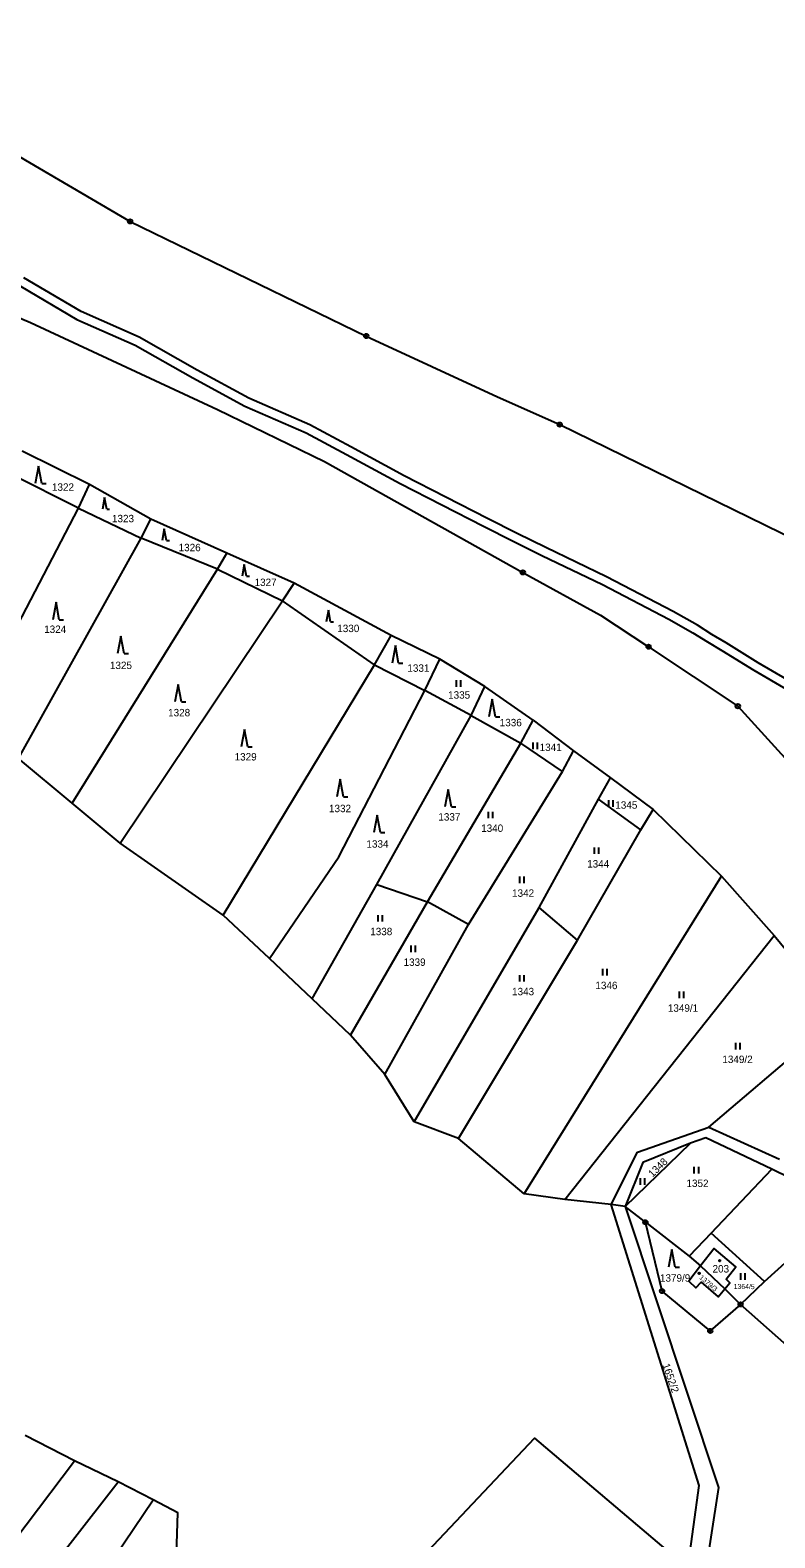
# Model space of a CAD drawing. Extents: x -680203 to -673936, y -1102717 to -1093650.
# Drawn here: x -675974.5 to -675803.7, y -1100209.9 to -1099864.2 of the extents above; entities that cross this region are included whole.
import ezdxf

# ---------------------------------------------------------------- set-up
doc = ezdxf.new("R2010")
doc.units = 0
for name, color, linetype in [('_Ideová část', 7, 'Continuous'), ('SOxx02xx_Koleje_param další_Popis10', 7, 'Continuous'), ('SOxxxxxx_Koleje_hlavní_body_Popis10', 7, 'Continuous'), ('SOxxxxxx_Koleje_LN_parametry_Popis10', 7, 'Continuous'), ('SOxxxxxx_Koleje_param další_Popis10', 7, 'Continuous'), ('SOxxxxxx_Osa_bod_P', 7, 'Continuous'), ('x_prac', 7, 'Continuous')]:
    doc.layers.add(name, color=color, linetype=linetype)

msp = doc.modelspace()

# ---------------------------------------------------------------- linework, layer by layer
at = {"layer": '_Ideová část'}
msp.add_circle((-676417.7, -1099401.52), 1287.12, dxfattribs=at)
at = {"layer": 'SOxx02xx_Koleje_param další_Popis10'}
for centre, radius in [((-675951.53, -1099908.03), 0.5), ((-675951.53, -1099908.03), 0.0303), ((-675897.37, -1099934.31), 0.5), ((-675897.37, -1099934.31), 0.0303), ((-675853, -1099954.61), 0.5), ((-675853, -1099954.61), 0.0303), ((-675861.46, -1099988.51), 0.5), ((-675861.46, -1099988.51), 0.5), ((-675861.46, -1099988.51), 0.0303), ((-675861.46, -1099988.51), 0.0303), ((-675832.62, -1100005.56), 0.5), ((-675832.62, -1100005.56), 0.0303), ((-675812.15, -1100019.19), 0.5), ((-675812.15, -1100019.19), 0.5), ((-675812.15, -1100019.19), 0.0303), ((-675812.15, -1100019.19), 0.0303), ((-675833.34, -1100137.53), 0.5), ((-675833.34, -1100137.53), 0.0303), ((-675829.52, -1100153.32), 0.5), ((-675829.52, -1100153.32), 0.0303), ((-675811.52, -1100156.38), 0.5), ((-675811.52, -1100156.38), 0.0303), ((-675818.47, -1100162.45), 0.5), ((-675818.47, -1100162.45), 0.0303)]:
    msp.add_circle(centre, radius, dxfattribs=at)
at = {"layer": 'SOxxxxxx_Koleje_hlavní_body_Popis10'}
for p, q in [((-675972.57, -1099964.14), (-675973.32, -1099968.14)), ((-675971.82, -1099968.14), (-675972.57, -1099964.14)), ((-675971.82, -1099968.14), (-675970.82, -1099968.14)), ((-675957.4, -1099971.34), (-675957.9, -1099974.02)), ((-675956.9, -1099974.02), (-675957.4, -1099971.34)), ((-675956.9, -1099974.02), (-675956.23, -1099974.02)), ((-675943.7, -1099978.56), (-675944.2, -1099981.24)), ((-675943.2, -1099981.24), (-675943.7, -1099978.56)), ((-675943.2, -1099981.24), (-675942.53, -1099981.24)), ((-675925.36, -1099986.71), (-675925.86, -1099989.39)), ((-675924.86, -1099989.39), (-675925.36, -1099986.71)), ((-675924.86, -1099989.39), (-675924.19, -1099989.39)), ((-675968.53, -1099995.36), (-675969.28, -1099999.36)), ((-675967.78, -1099999.36), (-675968.53, -1099995.36)), ((-675906.05, -1099997.14), (-675906.55, -1099999.82)), ((-675905.55, -1099999.82), (-675906.05, -1099997.14)), ((-675967.78, -1099999.36), (-675966.78, -1099999.36)), ((-675905.55, -1099999.82), (-675904.88, -1099999.82)), ((-675953.65, -1100003.12), (-675954.4, -1100007.12)), ((-675952.9, -1100007.12), (-675953.65, -1100003.12)), ((-675952.9, -1100007.12), (-675951.9, -1100007.12)), ((-675890.7, -1100005.31), (-675891.45, -1100009.31)), ((-675889.95, -1100009.31), (-675890.7, -1100005.31)), ((-675889.95, -1100009.31), (-675888.95, -1100009.31)), ((-675940.53, -1100014.19), (-675941.28, -1100018.19)), ((-675939.78, -1100018.19), (-675940.53, -1100014.19)), ((-675876.65, -1100014.75), (-675876.65, -1100013.25)), ((-675875.65, -1100014.75), (-675875.65, -1100013.25)), ((-675868.49, -1100017.6), (-675869.24, -1100021.6)), ((-675867.74, -1100021.6), (-675868.49, -1100017.6)), ((-675939.78, -1100018.19), (-675938.78, -1100018.19)), ((-675925.3, -1100024.52), (-675926.05, -1100028.52)), ((-675924.55, -1100028.52), (-675925.3, -1100024.52)), ((-675867.74, -1100021.6), (-675866.74, -1100021.6)), ((-675859.12, -1100029.04), (-675859.12, -1100027.54)), ((-675858.12, -1100029.04), (-675858.12, -1100027.54)), ((-675924.55, -1100028.52), (-675923.55, -1100028.52)), ((-675903.37, -1100035.95), (-675904.12, -1100039.95)), ((-675902.62, -1100039.95), (-675903.37, -1100035.95)), ((-675878.6, -1100038.3), (-675879.35, -1100042.3)), ((-675877.85, -1100042.3), (-675878.6, -1100038.3)), ((-675902.62, -1100039.95), (-675901.62, -1100039.95)), ((-675841.76, -1100042.28), (-675841.76, -1100040.78)), ((-675840.76, -1100042.28), (-675840.76, -1100040.78)), ((-675894.88, -1100044.19), (-675895.63, -1100048.19)), ((-675894.13, -1100048.19), (-675894.88, -1100044.19)), ((-675877.85, -1100042.3), (-675876.85, -1100042.3)), ((-675869.31, -1100044.9), (-675869.31, -1100043.4)), ((-675868.31, -1100044.9), (-675868.31, -1100043.4)), ((-675894.13, -1100048.19), (-675893.13, -1100048.19)), ((-675845.02, -1100053.07), (-675845.02, -1100051.57)), ((-675844.02, -1100053.07), (-675844.02, -1100051.57)), ((-675862.17, -1100059.78), (-675862.17, -1100058.28)), ((-675861.17, -1100059.78), (-675861.17, -1100058.28)), ((-675894.67, -1100068.58), (-675894.67, -1100067.08)), ((-675893.67, -1100068.58), (-675893.67, -1100067.08)), ((-675887.05, -1100075.61), (-675887.05, -1100074.11)), ((-675886.05, -1100075.61), (-675886.05, -1100074.11)), ((-675843.13, -1100080.96), (-675843.13, -1100079.46)), ((-675842.13, -1100080.96), (-675842.13, -1100079.46)), ((-675862.16, -1100082.35), (-675862.16, -1100080.85)), ((-675861.16, -1100082.35), (-675861.16, -1100080.85)), ((-675825.51, -1100086.15), (-675825.51, -1100084.65)), ((-675824.51, -1100086.15), (-675824.51, -1100084.65)), ((-675812.64, -1100097.89), (-675812.64, -1100096.39)), ((-675811.64, -1100097.89), (-675811.64, -1100096.39)), ((-675822.13, -1100126.32), (-675822.13, -1100124.82)), ((-675821.13, -1100126.32), (-675821.13, -1100124.82)), ((-675834.51, -1100128.93), (-675834.51, -1100127.43)), ((-675833.51, -1100128.93), (-675833.51, -1100127.43)), ((-675827.3, -1100143.8), (-675828.05, -1100147.8)), ((-675826.55, -1100147.8), (-675827.3, -1100143.8)), ((-675826.55, -1100147.8), (-675825.55, -1100147.8)), ((-675811.46, -1100150.74), (-675811.46, -1100149.24)), ((-675810.46, -1100150.74), (-675810.46, -1100149.24))]:
    msp.add_line(p, q, dxfattribs=at)
at = {"layer": 'SOxxxxxx_Koleje_LN_parametry_Popis10'}
for points in [[(-676002.2, -1099907.86), (-675997.09, -1099909.99), (-675993.32, -1099913.55), (-675988.01, -1099917), (-675985.73, -1099919.62), (-675982.52, -1099921.31), (-675976.69, -1099922.85), (-675963.72, -1099930.49), (-675950.35, -1099936.38), (-675937.13, -1099943.88), (-675925.22, -1099950.4), (-675911.16, -1099956.48), (-675901.89, -1099961.49), (-675889.61, -1099968.11), (-675870.5, -1099977.94), (-675863.66, -1099981.35), (-675857.1, -1099984.63), (-675843.21, -1099991.31), (-675827.95, -1099999.23), (-675822.45, -1100002.36), (-675819.13, -1100004.45), (-675815.83, -1100006.42), (-675808.49, -1100010.96), (-675793.05, -1100019.98)], [(-675791.99, -1100018.28), (-675807.45, -1100009.24), (-675814.79, -1100004.7), (-675818.09, -1100002.75), (-675821.43, -1100000.64), (-675826.99, -1099997.47), (-675842.31, -1099989.53), (-675856.22, -1099982.83), (-675862.76, -1099979.57), (-675869.6, -1099976.16), (-675888.67, -1099966.35), (-675900.93, -1099959.73), (-675910.28, -1099954.68), (-675924.34, -1099948.6), (-675936.15, -1099942.14), (-675949.45, -1099934.6), (-675962.8, -1099928.71), (-675975.91, -1099920.99)]]:
    msp.add_lwpolyline(points, dxfattribs=at)
at = {"layer": 'SOxxxxxx_Koleje_param další_Popis10'}
for centre in [(-675821.02, -1100149.25), (-675816.29, -1100146.36)]:
    msp.add_circle(centre, 0.175, dxfattribs=at)
at = {"layer": 'x_prac'}
for p, q in [((-675960.87, -1099968.39), (-675976.32, -1099960.75)), ((-675963.36, -1099973.81), (-675978.9, -1099965.99)), ((-675963.36, -1099973.81), (-675960.87, -1099968.39)), ((-675946.75, -1099976.29), (-675960.87, -1099968.39)), ((-675989.38, -1100023.71), (-675963.36, -1099973.81)), ((-675963.36, -1099973.81), (-675948.97, -1099980.64)), ((-675948.97, -1099980.64), (-675946.75, -1099976.29)), ((-675929.39, -1099984.08), (-675946.75, -1099976.29)), ((-675977.12, -1100031.17), (-675948.97, -1099980.64)), ((-675931.47, -1099987.77), (-675948.97, -1099980.64)), ((-675931.47, -1099987.77), (-675929.39, -1099984.08)), ((-675913.94, -1099991), (-675929.39, -1099984.08)), ((-675964.81, -1100041.41), (-675931.47, -1099987.77)), ((-675931.47, -1099987.77), (-675916.59, -1099995.04)), ((-675916.59, -1099995.04), (-675913.94, -1099991)), ((-675891.67, -1100003), (-675913.94, -1099991)), ((-675953.85, -1100050.64), (-675916.59, -1099995.04)), ((-675895.48, -1100009.69), (-675916.59, -1099995.04)), ((-675895.48, -1100009.69), (-675891.67, -1100003)), ((-675880.48, -1100008.42), (-675891.67, -1100003)), ((-675930.2, -1100067.14), (-675895.48, -1100009.69)), ((-675895.48, -1100009.69), (-675883.94, -1100015.57)), ((-675883.94, -1100015.57), (-675880.48, -1100008.42)), ((-675870.21, -1100014.65), (-675880.48, -1100008.42)), ((-675873.32, -1100021.34), (-675883.94, -1100015.57)), ((-675873.32, -1100021.34), (-675870.21, -1100014.65)), ((-675859.13, -1100022.38), (-675870.21, -1100014.65)), ((-675894.97, -1100060.08), (-675873.32, -1100021.34)), ((-675873.32, -1100021.34), (-675861.9, -1100027.69)), ((-675861.9, -1100027.69), (-675859.13, -1100022.38)), ((-675859.13, -1100022.38), (-675849.82, -1100029.43)), ((-675883.36, -1100064.03), (-675861.9, -1100027.69)), ((-675852.33, -1100034.18), (-675861.9, -1100027.69)), ((-675964.81, -1100041.41), (-675977.12, -1100031.17)), ((-675852.33, -1100034.18), (-675849.82, -1100029.43)), ((-675849.82, -1100029.43), (-675841.37, -1100035.64)), ((-675873.9, -1100069.22), (-675852.33, -1100034.18)), ((-675844.14, -1100040.52), (-675841.37, -1100035.64)), ((-675841.37, -1100035.64), (-675831.6, -1100042.9)), ((-675953.85, -1100050.64), (-675964.81, -1100041.41)), ((-675857.75, -1100065.35), (-675844.14, -1100040.52)), ((-675834.37, -1100047.52), (-675844.14, -1100040.52)), ((-675834.37, -1100047.52), (-675831.6, -1100042.9)), ((-675831.6, -1100042.9), (-675815.91, -1100058.17)), ((-675848.9, -1100072.88), (-675834.37, -1100047.52)), ((-675930.2, -1100067.14), (-675953.85, -1100050.64)), ((-675861.19, -1100131), (-675815.91, -1100058.17)), ((-675815.91, -1100058.17), (-675803.84, -1100071.77)), ((-675909.78, -1100086.29), (-675894.97, -1100060.08)), ((-675894.97, -1100060.08), (-675883.36, -1100064.03)), ((-675901.01, -1100094.6), (-675883.36, -1100064.03)), ((-675886.41, -1100114.48), (-675857.75, -1100065.35)), ((-675873.9, -1100069.22), (-675883.36, -1100064.03)), ((-675848.9, -1100072.88), (-675857.75, -1100065.35)), ((-675919.59, -1100077.06), (-675930.2, -1100067.14)), ((-675893.14, -1100103.65), (-675873.9, -1100069.22)), ((-675876.24, -1100118.31), (-675848.9, -1100072.88)), ((-675851.86, -1100132.35), (-675803.84, -1100071.77)), ((-675803.84, -1100071.77), (-675788.69, -1100090.12)), ((-675909.78, -1100086.29), (-675919.59, -1100077.06)), ((-675901.01, -1100094.6), (-675909.78, -1100086.29)), ((-675818.79, -1100115.75), (-675788.69, -1100090.12)), ((-675893.14, -1100103.65), (-675901.01, -1100094.6)), ((-675886.41, -1100114.48), (-675893.14, -1100103.65)), ((-675876.24, -1100118.31), (-675886.41, -1100114.48)), ((-675861.19, -1100131), (-675876.24, -1100118.31)), ((-675818.79, -1100115.75), (-675802.57, -1100123.1)), ((-675838, -1100133.91), (-675822.98, -1100119.37)), ((-675818.29, -1100140.02), (-675804.32, -1100125.38)), ((-675787.03, -1100133.83), (-675804.32, -1100125.38)), ((-675851.86, -1100132.35), (-675861.19, -1100131)), ((-675841.2, -1100133.5), (-675851.86, -1100132.35)), ((-675838, -1100133.91), (-675841.2, -1100133.5)), ((-675833.34, -1100137.53), (-675838, -1100133.91)), ((-675806.02, -1100151.13), (-675787.03, -1100133.83)), ((-675833.34, -1100137.53), (-675823.29, -1100145.32)), ((-675829.52, -1100153.32), (-675833.34, -1100137.53)), ((-675818.29, -1100140.02), (-675823.29, -1100145.32)), ((-675806.02, -1100151.13), (-675818.29, -1100140.02)), ((-675823.29, -1100145.32), (-675820.72, -1100147.54)), ((-675820.72, -1100147.54), (-675815.14, -1100152.84)), ((-675815.14, -1100152.84), (-675811.52, -1100156.38)), ((-675811.52, -1100156.38), (-675806.02, -1100151.13)), ((-675818.47, -1100162.45), (-675829.52, -1100153.32)), ((-675811.52, -1100156.38), (-675818.47, -1100162.45)), ((-675796.24, -1100169.93), (-675811.52, -1100156.38)), ((-675964.33, -1100192.21), (-675975.61, -1100186.46)), ((-675954.31, -1100197.07), (-675964.33, -1100192.21)), ((-675946.25, -1100201.22), (-675954.31, -1100197.07))]:
    msp.add_line(p, q, dxfattribs=at)
for points in [[(-676199.67, -1099537.72), (-676191.18, -1099544.23), (-676184.32, -1099561.54), (-676154.89, -1099602.92), (-676148.21, -1099623.96), (-676138.79, -1099649.53), (-676132.07, -1099670.16), (-676120.64, -1099701.37), (-676108.14, -1099736.46), (-676092.98, -1099779.72), (-676083.74, -1099799.5), (-676060.28, -1099820.73), (-676037.23, -1099848.82), (-676006.58, -1099875.18), (-675979.05, -1099891.89), (-675951.53, -1099908.03), (-675897.37, -1099934.31), (-675867.27, -1099948.26), (-675853, -1099954.61), (-675776.91, -1099991.79)], [(-675978.88, -1099929.3), (-675974.37, -1099931.23), (-675931.49, -1099951.16), (-675906.96, -1099963.1), (-675861.46, -1099988.51), (-675843.68, -1099998.35), (-675832.62, -1100005.56), (-675812.15, -1100019.19), (-675802.21, -1100030.11), (-675777.48, -1100056.88), (-675763.27, -1100074.81), (-675746.73, -1100095.56), (-675716.37, -1100123.87), (-675677.09, -1100159.95), (-675660.84, -1100178.25), (-675650.93, -1100184.82), (-675626.35, -1100211.55)], [(-675978.88, -1099929.3), (-675974.37, -1099931.23), (-675931.49, -1099951.16), (-675906.96, -1099963.1), (-675861.46, -1099988.51), (-675843.68, -1099998.35), (-675832.62, -1100005.56), (-675812.15, -1100019.19), (-675802.21, -1100030.11), (-675777.48, -1100056.88), (-675763.27, -1100074.81), (-675746.73, -1100095.56), (-675716.37, -1100123.87), (-675677.09, -1100159.95), (-675660.84, -1100178.25), (-675650.93, -1100184.82), (-675626.35, -1100211.55)], [(-675919.59, -1100077.06), (-675903.67, -1100053.76), (-675883.94, -1100015.57)], [(-675841.2, -1100133.5), (-675835.17, -1100121.48), (-675818.79, -1100115.75)], [(-675804.32, -1100125.38), (-675819.48, -1100118.15), (-675822.98, -1100119.37)], [(-675822.98, -1100119.37), (-675833.95, -1100123.86), (-675838, -1100133.91)], [(-675823.61, -1100216.82), (-675821.02, -1100197.91), (-675841.2, -1100133.5)], [(-675838, -1100133.91), (-675816.6, -1100198.34), (-675819.95, -1100220.15)], [(-675815.14, -1100152.84), (-675813.98, -1100151.43), (-675814.85, -1100150.56), (-675812.59, -1100147.72), (-675817.54, -1100143.54), (-675820.72, -1100147.54)], [(-675820.72, -1100147.54), (-675823.37, -1100151.06), (-675821.77, -1100152.6), (-675820.54, -1100151.26), (-675816.68, -1100154.66), (-675815.14, -1100152.84)], [(-675898.71, -1100229.28), (-675858.82, -1100187.01), (-675823.61, -1100216.82)], [(-676012.53, -1100251.35), (-675986.51, -1100221.58), (-675964.33, -1100192.21)], [(-676004.45, -1100259.13), (-675986.82, -1100238.8), (-675954.31, -1100197.07)], [(-675985.95, -1100255.44), (-675966.03, -1100230.52), (-675946.25, -1100201.22)], [(-675940.91, -1100213.68), (-675940.59, -1100204.16), (-675946.25, -1100201.22)]]:
    msp.add_lwpolyline(points, dxfattribs=at)

# ---------------------------------------------------------------- texts
at = {"layer": 'SOxxxxxx_Osa_bod_P'}
for s, p in [('1322', (-675969.46, -1099969.8)), ('1323', (-675955.7, -1099977.02)), ('1326', (-675940.41, -1099983.66)), ('1327', (-675922.99, -1099991.64)), ('1324', (-675971.25, -1100002.4)), ('1330', (-675904.02, -1100002.21)), ('1325', (-675956.17, -1100010.68)), ('1331', (-675887.94, -1100011.31)), ('1335', (-675878.6, -1100017.47)), ('1328', (-675942.82, -1100021.52)), ('1336', (-675866.76, -1100023.8)), ('1341', (-675857.61, -1100029.47)), ('1329', (-675927.57, -1100031.65)), ('1332', (-675905.92, -1100043.5)), ('1345', (-675840.25, -1100042.71)), ('1337', (-675880.84, -1100045.43)), ('1340', (-675871.02, -1100048.02)), ('1334', (-675897.33, -1100051.64)), ('1344', (-675846.71, -1100056.2)), ('1342', (-675863.93, -1100062.91)), ('1338', (-675896.46, -1100071.71)), ('1339', (-675888.82, -1100078.74)), ('1346', (-675844.82, -1100084.08)), ('1343', (-675863.93, -1100085.48)), ('1349/1', (-675828.2, -1100089.27)), ('1349/2', (-675815.7, -1100101.02)), ('1352', (-675823.93, -1100129.45)), ('1379/9', (-675830.01, -1100151.16)), ('203', (-675817.95, -1100149.06))]:
    msp.add_text(s, height=1.7, dxfattribs=at).set_placement(p)
for s, height, rotation, p in [('1348', 1.7, 44, (-675831.73, -1100127.34)), ('1379/3', 1.14, 319, (-675821.08, -1100150.36)), ('1364/5', 1.14, 359, (-675813.1, -1100152.8)), ('1652/2', 1.7, 289, (-675829.47, -1100170.25))]:
    msp.add_text(s, height=height, rotation=rotation, dxfattribs=at).set_placement(p)

doc.saveas('drawing.dxf')
